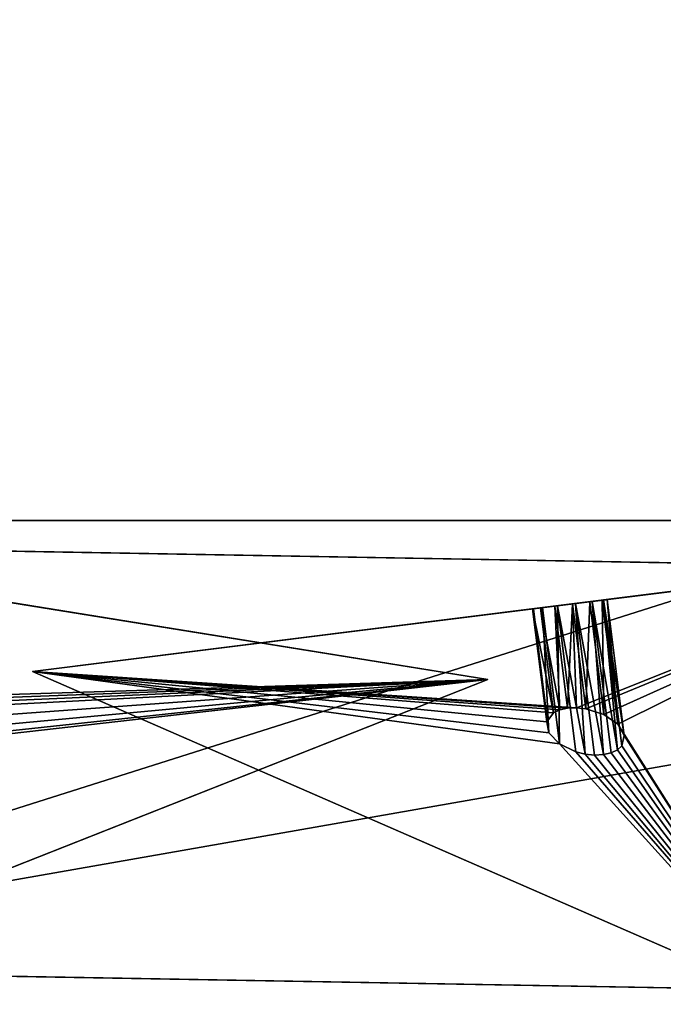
# Model space of a CAD drawing. Extents: x 5.2 to 19.2, y -23 to 23.
# Tile 330 of 656: x 11.924 to 12.424, y -23.045 to -22.279. Entities that reach past the tile are written whole.
import ezdxf

# ---------------------------------------------------------------- set-up
doc = ezdxf.new("R2010")
doc.units = 0
doc.header["$MEASUREMENT"] = 0
doc.layers.get('0').update_dxf_attribs({"linetype": 'CONTINUOUS'})

# ---------------------------------------------------------------- blocks, each defined once
blk = doc.blocks.new('LUXORA_OVAL_LED_37W_STL')
at = {"color": 0}
for p, q in [((10.7693, -22.54726, 0.51943), (12.288, -22.79214, 4.14347)), ((10.7693, -22.54726, 0.51943), (12.288, -22.79214, 4.14347)), ((13.46028, -22.59476, 4.45113), (11.93388, -22.78589, 0.82709)), ((13.46028, -22.59476, 4.45113), (11.93388, -22.78589, 0.82709)), ((11.6161, -22.66847, 4.18098), (12.84392, -22.66847, 4.18098)), ((12.84392, -22.66847, 4.14161), (11.6161, -22.66847, 4.14161)), ((12.84392, -22.66847, 4.14161), (11.6161, -22.66847, 4.14161)), ((11.6161, -22.66847, 4.18098), (12.84392, -22.66847, 4.18098)), ((11.6161, -22.66847, 0.83452), (12.84392, -22.66847, 0.83452)), ((12.84392, -22.66847, 0.79515), (11.6161, -22.66847, 0.79515)), ((12.84392, -22.66847, 0.79515), (11.6161, -22.66847, 0.79515)), ((11.6161, -22.66847, 0.83452), (12.84392, -22.66847, 0.83452)), ((12.51927, -22.70299, 4.45113), (10.9812, -22.67584, 0.82709)), ((12.51927, -22.70299, 4.45113), (10.9812, -22.67584, 0.82709)), ((11.57243, -22.67676, 4.45113), (12.288, -22.79214, 4.14347)), ((11.57243, -22.67676, 4.45113), (12.288, -22.79214, 4.14347)), ((11.7059, -22.68863, 0.51943), (13.24397, -22.71578, 4.14347)), ((11.7059, -22.68863, 0.51943), (13.24397, -22.71578, 4.14347)), ((12.65307, -22.69583, 0.51943), (11.93388, -22.78589, 0.82709)), ((12.65307, -22.69583, 0.51943), (11.93388, -22.78589, 0.82709)), ((12.32278, -22.73719, 0.80503), (12.32881, -22.73643, 0.79227)), ((12.32278, -22.73719, 0.80503), (12.32881, -22.73643, 0.79227)), ((12.33032, -22.73625, 0.8314), (12.32333, -22.73712, 0.81915)), ((12.33032, -22.73625, 0.8314), (12.32333, -22.73712, 0.81915)), ((12.32881, -22.73643, 0.79227), (12.34003, -22.73503, 0.78379)), ((12.32881, -22.73643, 0.79227), (12.34003, -22.73503, 0.78379)), ((12.33903, -22.81802, 0.79227), (12.32881, -22.73643, 0.79227)), ((12.33903, -22.81802, 0.79227), (12.32881, -22.73643, 0.79227)), ((12.34392, -22.81571, 0.78735), (12.32881, -22.73643, 0.79227)), ((12.34392, -22.81571, 0.78735), (12.32881, -22.73643, 0.79227)), ((12.34217, -22.73476, 0.83897), (12.33032, -22.73625, 0.8314)), ((12.34217, -22.73476, 0.83897), (12.33032, -22.73625, 0.8314)), ((12.34357, -22.84202, 0.8314), (12.33032, -22.73625, 0.8314)), ((12.34357, -22.84202, 0.8314), (12.33032, -22.73625, 0.8314)), ((12.34003, -22.73503, 0.78379), (12.35388, -22.7333, 0.78155)), ((12.34003, -22.73503, 0.78379), (12.35388, -22.7333, 0.78155)), ((12.34392, -22.81571, 0.78735), (12.34003, -22.73503, 0.78379)), ((12.34392, -22.81571, 0.78735), (12.34003, -22.73503, 0.78379)), ((12.34997, -22.81438, 0.78379), (12.34003, -22.73503, 0.78379)), ((12.34997, -22.81438, 0.78379), (12.34003, -22.73503, 0.78379)), ((12.35614, -22.73301, 0.84013), (12.34217, -22.73476, 0.83897)), ((12.35614, -22.73301, 0.84013), (12.34217, -22.73476, 0.83897)), ((12.35637, -22.84823, 0.83897), (12.34217, -22.73476, 0.83897)), ((12.36363, -22.85003, 0.8404), (12.34217, -22.73476, 0.83897)), ((12.36363, -22.85003, 0.8404), (12.34217, -22.73476, 0.83897)), ((12.35637, -22.84823, 0.83897), (12.34217, -22.73476, 0.83897)), ((12.34997, -22.81438, 0.78379), (12.35388, -22.7333, 0.78155)), ((12.34997, -22.81438, 0.78379), (12.35388, -22.7333, 0.78155)), ((12.35388, -22.7333, 0.78155), (12.36717, -22.73163, 0.78604)), ((12.35388, -22.7333, 0.78155), (12.36717, -22.73163, 0.78604)), ((12.35388, -22.7333, 0.78155), (12.36409, -22.81488, 0.78155)), ((12.35683, -22.8141, 0.78182), (12.35388, -22.7333, 0.78155)), ((12.35683, -22.8141, 0.78182), (12.35388, -22.7333, 0.78155)), ((12.35388, -22.7333, 0.78155), (12.36409, -22.81488, 0.78155)), ((12.36905, -22.7314, 0.8346), (12.35614, -22.73301, 0.84013)), ((12.36905, -22.7314, 0.8346), (12.35614, -22.73301, 0.84013)), ((12.37775, -22.85053, 0.83816), (12.35614, -22.73301, 0.84013)), ((12.37089, -22.85082, 0.84013), (12.35614, -22.73301, 0.84013)), ((12.37775, -22.85053, 0.83816), (12.35614, -22.73301, 0.84013)), ((12.37089, -22.85082, 0.84013), (12.35614, -22.73301, 0.84013)), ((12.36363, -22.85003, 0.8404), (12.35614, -22.73301, 0.84013)), ((12.36363, -22.85003, 0.8404), (12.35614, -22.73301, 0.84013)), ((12.36717, -22.73163, 0.78604), (12.37687, -22.73042, 0.79625)), ((12.36717, -22.73163, 0.78604), (12.37687, -22.73042, 0.79625)), ((12.36717, -22.73163, 0.78604), (12.37816, -22.81941, 0.78604)), ((12.36717, -22.73163, 0.78604), (12.37816, -22.81941, 0.78604)), ((12.37793, -22.73029, 0.82367), (12.36905, -22.7314, 0.8346)), ((12.37793, -22.73029, 0.82367), (12.36905, -22.7314, 0.8346)), ((12.37775, -22.85053, 0.83816), (12.36905, -22.7314, 0.8346)), ((12.36905, -22.7314, 0.8346), (12.3838, -22.8492, 0.8346)), ((12.37775, -22.85053, 0.83816), (12.36905, -22.7314, 0.8346)), ((12.36905, -22.7314, 0.8346), (12.3838, -22.8492, 0.8346)), ((12.36905, -22.7314, 0.8346), (12.38869, -22.84689, 0.82968)), ((12.36905, -22.7314, 0.8346), (12.38869, -22.84689, 0.82968)), ((12.37687, -22.73042, 0.79625), (12.38076, -22.72993, 0.80983)), ((12.37687, -22.73042, 0.79625), (12.38076, -22.72993, 0.80983)), ((12.37687, -22.73042, 0.79625), (12.38896, -22.82692, 0.79625)), ((12.37687, -22.73042, 0.79625), (12.38896, -22.82692, 0.79625)), ((12.38076, -22.72993, 0.80983), (12.37793, -22.73029, 0.82367)), ((12.38076, -22.72993, 0.80983), (12.37793, -22.73029, 0.82367)), ((12.37793, -22.73029, 0.82367), (12.38869, -22.84689, 0.82968)), ((12.37793, -22.73029, 0.82367), (12.38869, -22.84689, 0.82968)), ((12.37793, -22.73029, 0.82367), (12.39214, -22.84375, 0.82367)), ((12.37793, -22.73029, 0.82367), (12.39214, -22.84375, 0.82367)), ((12.38076, -22.72993, 0.80983), (12.394, -22.83571, 0.80983)), ((12.38076, -22.72993, 0.80983), (12.394, -22.83571, 0.80983)), ((12.32333, -22.73712, 0.81915), (12.32278, -22.73719, 0.80503)), ((12.32333, -22.73712, 0.81915), (12.32278, -22.73719, 0.80503)), ((12.33377, -22.82496, 0.80503), (12.32278, -22.73719, 0.80503)), ((12.33377, -22.82496, 0.80503), (12.32278, -22.73719, 0.80503)), ((12.33541, -22.83363, 0.81915), (12.32333, -22.73712, 0.81915)), ((12.33541, -22.83363, 0.81915), (12.32333, -22.73712, 0.81915)), ((11.93388, -22.78589, 0.82709), (12.52685, -23.04457, 1.12989)), ((11.93388, -22.78589, 0.82709), (12.52685, -23.04457, 1.12989)), ((12.288, -22.79214, 4.14347), (11.68627, -23.02973, 3.84067)), ((12.288, -22.79214, 4.14347), (11.68627, -23.02973, 3.84067)), ((12.33903, -22.81802, 0.79227), (12.33377, -22.82496, 0.80503)), ((12.33903, -22.81802, 0.79227), (12.33377, -22.82496, 0.80503)), ((12.34392, -22.81571, 0.78735), (12.33903, -22.81802, 0.79227)), ((12.34392, -22.81571, 0.78735), (12.33903, -22.81802, 0.79227)), ((12.34997, -22.81438, 0.78379), (12.34392, -22.81571, 0.78735)), ((12.34997, -22.81438, 0.78379), (12.34392, -22.81571, 0.78735)), ((12.35683, -22.8141, 0.78182), (12.34997, -22.81438, 0.78379)), ((12.35683, -22.8141, 0.78182), (12.34997, -22.81438, 0.78379)), ((12.36409, -22.81488, 0.78155), (12.35683, -22.8141, 0.78182)), ((12.36409, -22.81488, 0.78155), (12.35683, -22.8141, 0.78182)), ((12.37816, -22.81941, 0.78604), (12.36409, -22.81488, 0.78155)), ((12.37816, -22.81941, 0.78604), (12.36409, -22.81488, 0.78155)), ((12.38896, -22.82692, 0.79625), (12.37816, -22.81941, 0.78604)), ((12.38896, -22.82692, 0.79625), (12.37816, -22.81941, 0.78604)), ((12.33377, -22.82496, 0.80503), (12.33541, -22.83363, 0.81915)), ((12.33377, -22.82496, 0.80503), (12.33541, -22.83363, 0.81915)), ((12.394, -22.83571, 0.80983), (12.38896, -22.82692, 0.79625)), ((12.394, -22.83571, 0.80983), (12.38896, -22.82692, 0.79625)), ((12.33541, -22.83363, 0.81915), (12.34357, -22.84202, 0.8314)), ((12.33541, -22.83363, 0.81915), (12.34357, -22.84202, 0.8314)), ((12.39214, -22.84375, 0.82367), (12.394, -22.83571, 0.80983)), ((12.39214, -22.84375, 0.82367), (12.394, -22.83571, 0.80983)), ((12.34357, -22.84202, 0.8314), (12.35637, -22.84823, 0.83897)), ((12.34357, -22.84202, 0.8314), (12.35637, -22.84823, 0.83897)), ((12.38869, -22.84689, 0.82968), (12.39214, -22.84375, 0.82367)), ((12.38869, -22.84689, 0.82968), (12.39214, -22.84375, 0.82367)), ((12.35637, -22.84823, 0.83897), (12.36363, -22.85003, 0.8404)), ((12.35637, -22.84823, 0.83897), (12.36363, -22.85003, 0.8404)), ((12.36363, -22.85003, 0.8404), (12.37089, -22.85082, 0.84013)), ((12.36363, -22.85003, 0.8404), (12.37089, -22.85082, 0.84013)), ((12.37089, -22.85082, 0.84013), (12.37775, -22.85053, 0.83816)), ((12.37089, -22.85082, 0.84013), (12.37775, -22.85053, 0.83816)), ((12.37775, -22.85053, 0.83816), (12.3838, -22.8492, 0.8346)), ((12.37775, -22.85053, 0.83816), (12.3838, -22.8492, 0.8346)), ((12.3838, -22.8492, 0.8346), (12.38869, -22.84689, 0.82968)), ((12.3838, -22.8492, 0.8346), (12.38869, -22.84689, 0.82968)), ((11.53152, -23.01596, 1.12989), (12.68199, -23.03627, 3.84067)), ((11.53152, -23.01596, 1.12989), (12.68199, -23.03627, 3.84067))]:
    blk.add_line(p, q, dxfattribs=at)
mesh = blk.add_polyface(dxfattribs=at)
corners = [(5.68976, -17.26589, 4.18098), (5.57647, 16.04331, 4.18098), (5.57647, -16.04331, 4.18098), (5.68976, 17.26589, 4.18098), (6.02576, -18.44684, 4.18098), (6.02576, 18.44684, 4.18098), (6.57305, -19.54595, 4.18098), (6.57305, 19.54595, 4.18098), (7.15127, -16.04331, 4.18098), (7.31298, -20.52577, 4.18098), (7.26225, -17.09924, 4.18098), (7.59035, -18.10902, 4.18098), (8.22035, -21.35295, 4.18098), (8.12122, -19.02851, 4.18098), (8.83167, -19.81755, 4.18098), (9.26427, -21.99931, 4.18098), (9.69064, -20.44162, 4.18098), (10.40918, -22.44286, 4.18098), (10.66059, -20.87348, 4.18098), (11.6161, -22.66847, 4.18098), (11.69914, -21.09423, 4.18098), (12.84392, -22.66847, 4.18098), (12.76088, -21.09423, 4.18098), (13.79943, -20.87348, 4.18098), (14.05084, -22.44286, 4.18098), (14.76938, -20.44162, 4.18098), (15.19575, -21.99931, 4.18098), (15.62835, -19.81755, 4.18098), (16.23966, -21.35295, 4.18098), (16.3388, -19.02851, 4.18098), (17.14704, -20.52577, 4.18098), (16.86967, -18.10902, 4.18098), (17.19777, -17.09924, 4.18098), (17.88697, -19.54595, 4.18098), (17.30875, -16.04331, 4.18098), (17.30875, 16.04331, 4.18098), (7.15127, 16.04331, 4.18098), (7.31298, 20.52577, 4.18098), (7.26225, 17.09924, 4.18098), (7.59035, 18.10902, 4.18098), (8.22035, 21.35295, 4.18098), (8.12122, 19.02851, 4.18098), (8.83167, 19.81755, 4.18098), (9.26427, 21.99931, 4.18098), (9.69064, 20.44162, 4.18098), (10.40918, 22.44286, 4.18098), (10.66059, 20.87348, 4.18098), (11.6161, 22.66847, 4.18098), (11.69914, 21.09423, 4.18098), (12.84392, 22.66847, 4.18098), (12.76088, 21.09423, 4.18098), (13.79943, 20.87348, 4.18098), (14.05084, 22.44286, 4.18098), (14.76938, 20.44162, 4.18098), (15.19575, 21.99931, 4.18098), (15.62835, 19.81755, 4.18098), (16.23966, 21.35295, 4.18098), (16.3388, 19.02851, 4.18098), (17.14704, 20.52577, 4.18098), (16.86967, 18.10902, 4.18098), (17.19777, 17.09924, 4.18098), (17.88697, 19.54595, 4.18098), (18.43425, -18.44684, 4.18098), (18.43425, 18.44684, 4.18098), (18.77026, -17.26589, 4.18098), (18.77026, 17.26589, 4.18098), (18.88355, -16.04331, 4.18098), (18.88355, 16.04331, 4.18098)]
mesh.append_faces([[corners[k] for k in face] for face in [(0, 1, 2), (65, 66, 67)]], dxfattribs={"vtx0": -1, "color": 0})
mesh.append_faces([[corners[k] for k in face] for face in [(1, 0, 3), (3, 4, 5), (5, 6, 7), (8, 9, 10), (10, 9, 11), (11, 12, 13), (13, 12, 14), (14, 15, 16), (16, 17, 18), (18, 19, 20), (20, 21, 22), (22, 21, 23), (23, 24, 25), (25, 26, 27), (27, 28, 29), (29, 30, 31), (31, 30, 32), (32, 33, 34), (34, 33, 35), (7, 36, 37), (36, 7, 8), (37, 39, 40), (40, 42, 43), (43, 44, 45), (45, 46, 47), (47, 48, 49), (49, 51, 52), (52, 53, 54), (54, 55, 56), (56, 57, 58), (58, 60, 61), (61, 62, 63), (63, 64, 65)]], dxfattribs={"vtx0": -1, "vtx1": -1, "color": 0})
mesh.append_faces([[corners[k] for k in face] for face in [(7, 6, 8), (61, 35, 33)]], dxfattribs={"vtx0": -1, "vtx1": -1, "vtx2": -1, "color": 0})
mesh.append_faces([[corners[k] for k in face] for face in [(3, 0, 4), (5, 4, 6), (8, 6, 9), (11, 9, 12), (14, 12, 15), (16, 15, 17), (18, 17, 19), (20, 19, 21), (23, 21, 24), (25, 24, 26), (27, 26, 28), (29, 28, 30), (32, 30, 33), (37, 36, 38), (37, 38, 39), (40, 39, 41), (40, 41, 42), (43, 42, 44), (45, 44, 46), (47, 46, 48), (49, 48, 50), (49, 50, 51), (52, 51, 53), (54, 53, 55), (56, 55, 57), (58, 57, 59), (58, 59, 60), (61, 60, 35), (61, 33, 62), (63, 62, 64), (65, 64, 66)]], dxfattribs={"vtx0": -1, "vtx2": -1, "color": 0})
mesh = blk.add_polyface(dxfattribs=at)
corners = [(5.68976, 17.26589, 4.14161), (5.57647, -16.04331, 4.14161), (5.57647, 16.04331, 4.14161), (5.68976, -17.26589, 4.14161), (6.02576, 18.44684, 4.14161), (6.02576, -18.44684, 4.14161), (6.57305, 19.54595, 4.14161), (6.57305, -19.54595, 4.14161), (7.15127, 16.04331, 4.14161), (7.31298, 20.52577, 4.14161), (7.26225, 17.09924, 4.14161), (7.59035, 18.10902, 4.14161), (8.22035, 21.35295, 4.14161), (8.12122, 19.02851, 4.14161), (8.83167, 19.81755, 4.14161), (9.26427, 21.99931, 4.14161), (9.69064, 20.44162, 4.14161), (10.40918, 22.44286, 4.14161), (10.66059, 20.87348, 4.14161), (11.6161, 22.66847, 4.14161), (11.69914, 21.09423, 4.14161), (12.84392, 22.66847, 4.14161), (12.76088, 21.09423, 4.14161), (13.79943, 20.87348, 4.14161), (14.05084, 22.44286, 4.14161), (14.76938, 20.44162, 4.14161), (15.19575, 21.99931, 4.14161), (15.62835, 19.81755, 4.14161), (16.23966, 21.35295, 4.14161), (16.3388, 19.02851, 4.14161), (17.14704, 20.52577, 4.14161), (16.86967, 18.10902, 4.14161), (17.19777, 17.09924, 4.14161), (17.88697, 19.54595, 4.14161), (17.30875, 16.04331, 4.14161), (17.30875, -16.04331, 4.14161), (7.15127, -16.04331, 4.14161), (7.31298, -20.52577, 4.14161), (7.26225, -17.09924, 4.14161), (7.59035, -18.10902, 4.14161), (8.22035, -21.35295, 4.14161), (8.12122, -19.02851, 4.14161), (8.83167, -19.81755, 4.14161), (9.26427, -21.99931, 4.14161), (9.69064, -20.44162, 4.14161), (10.40918, -22.44286, 4.14161), (10.66059, -20.87348, 4.14161), (11.6161, -22.66847, 4.14161), (11.69914, -21.09423, 4.14161), (12.84392, -22.66847, 4.14161), (12.76088, -21.09423, 4.14161), (13.79943, -20.87348, 4.14161), (14.05084, -22.44286, 4.14161), (14.76938, -20.44162, 4.14161), (15.19575, -21.99931, 4.14161), (15.62835, -19.81755, 4.14161), (16.23966, -21.35295, 4.14161), (16.3388, -19.02851, 4.14161), (17.14704, -20.52577, 4.14161), (16.86967, -18.10902, 4.14161), (17.19777, -17.09924, 4.14161), (17.88697, -19.54595, 4.14161), (18.43425, 18.44684, 4.14161), (18.43425, -18.44684, 4.14161), (18.77026, 17.26589, 4.14161), (18.77026, -17.26589, 4.14161), (18.88355, 16.04331, 4.14161), (18.88355, -16.04331, 4.14161)]
mesh.append_faces([[corners[k] for k in face] for face in [(0, 1, 2), (65, 66, 67)]], dxfattribs={"vtx0": -1, "color": 0})
mesh.append_faces([[corners[k] for k in face] for face in [(1, 0, 3), (3, 4, 5), (5, 6, 7), (8, 9, 10), (10, 9, 11), (11, 12, 13), (13, 12, 14), (14, 15, 16), (16, 17, 18), (18, 19, 20), (20, 21, 22), (22, 21, 23), (23, 24, 25), (25, 26, 27), (27, 28, 29), (29, 30, 31), (31, 30, 32), (32, 33, 34), (34, 33, 35), (7, 36, 37), (36, 7, 8), (37, 39, 40), (40, 42, 43), (43, 44, 45), (45, 46, 47), (47, 48, 49), (49, 51, 52), (52, 53, 54), (54, 55, 56), (56, 57, 58), (58, 60, 61), (61, 62, 63), (63, 64, 65)]], dxfattribs={"vtx0": -1, "vtx1": -1, "color": 0})
mesh.append_faces([[corners[k] for k in face] for face in [(7, 6, 8), (61, 35, 33)]], dxfattribs={"vtx0": -1, "vtx1": -1, "vtx2": -1, "color": 0})
mesh.append_faces([[corners[k] for k in face] for face in [(3, 0, 4), (5, 4, 6), (8, 6, 9), (11, 9, 12), (14, 12, 15), (16, 15, 17), (18, 17, 19), (20, 19, 21), (23, 21, 24), (25, 24, 26), (27, 26, 28), (29, 28, 30), (32, 30, 33), (37, 36, 38), (37, 38, 39), (40, 39, 41), (40, 41, 42), (43, 42, 44), (45, 44, 46), (47, 46, 48), (49, 48, 50), (49, 50, 51), (52, 51, 53), (54, 53, 55), (56, 55, 57), (58, 57, 59), (58, 59, 60), (61, 60, 35), (61, 33, 62), (63, 62, 64), (65, 64, 66)]], dxfattribs={"vtx0": -1, "vtx2": -1, "color": 0})
mesh = blk.add_polyface(dxfattribs=at)
corners = [(5.68976, -17.26589, 0.83452), (5.57647, 16.04331, 0.83452), (5.57647, -16.04331, 0.83452), (5.68976, 17.26589, 0.83452), (6.02576, -18.44684, 0.83452), (6.02576, 18.44684, 0.83452), (6.57305, -19.54595, 0.83452), (6.57305, 19.54595, 0.83452), (7.15127, -16.04331, 0.83452), (7.31298, -20.52577, 0.83452), (7.26225, -17.09924, 0.83452), (7.59035, -18.10902, 0.83452), (8.22035, -21.35295, 0.83452), (8.12122, -19.02851, 0.83452), (8.83167, -19.81755, 0.83452), (9.26427, -21.99931, 0.83452), (9.69064, -20.44162, 0.83452), (10.40918, -22.44286, 0.83452), (10.66059, -20.87348, 0.83452), (11.6161, -22.66847, 0.83452), (11.69914, -21.09423, 0.83452), (12.84392, -22.66847, 0.83452), (12.76088, -21.09423, 0.83452), (13.79943, -20.87348, 0.83452), (14.05084, -22.44286, 0.83452), (14.76938, -20.44162, 0.83452), (15.19575, -21.99931, 0.83452), (15.62835, -19.81755, 0.83452), (16.23966, -21.35295, 0.83452), (16.3388, -19.02851, 0.83452), (17.14704, -20.52577, 0.83452), (16.86967, -18.10902, 0.83452), (17.19777, -17.09924, 0.83452), (17.88697, -19.54595, 0.83452), (17.30875, -16.04331, 0.83452), (17.30875, 16.04331, 0.83452), (7.15127, 16.04331, 0.83452), (7.31298, 20.52577, 0.83452), (7.26225, 17.09924, 0.83452), (7.59035, 18.10902, 0.83452), (8.22035, 21.35295, 0.83452), (8.12122, 19.02851, 0.83452), (8.83167, 19.81755, 0.83452), (9.26427, 21.99931, 0.83452), (9.69064, 20.44162, 0.83452), (10.40918, 22.44286, 0.83452), (10.66059, 20.87348, 0.83452), (11.6161, 22.66847, 0.83452), (11.69914, 21.09423, 0.83452), (12.84392, 22.66847, 0.83452), (12.76088, 21.09423, 0.83452), (13.79943, 20.87348, 0.83452), (14.05084, 22.44286, 0.83452), (14.76938, 20.44162, 0.83452), (15.19575, 21.99931, 0.83452), (15.62835, 19.81755, 0.83452), (16.23966, 21.35295, 0.83452), (16.3388, 19.02851, 0.83452), (17.14704, 20.52577, 0.83452), (16.86967, 18.10902, 0.83452), (17.19777, 17.09924, 0.83452), (17.88697, 19.54595, 0.83452), (18.43425, -18.44684, 0.83452), (18.43425, 18.44684, 0.83452), (18.77026, -17.26589, 0.83452), (18.77026, 17.26589, 0.83452), (18.88355, -16.04331, 0.83452), (18.88355, 16.04331, 0.83452)]
mesh.append_faces([[corners[k] for k in face] for face in [(0, 1, 2), (65, 66, 67)]], dxfattribs={"vtx0": -1, "color": 0})
mesh.append_faces([[corners[k] for k in face] for face in [(1, 0, 3), (3, 4, 5), (5, 6, 7), (8, 9, 10), (10, 9, 11), (11, 12, 13), (13, 12, 14), (14, 15, 16), (16, 17, 18), (18, 19, 20), (20, 21, 22), (22, 21, 23), (23, 24, 25), (25, 26, 27), (27, 28, 29), (29, 30, 31), (31, 30, 32), (32, 33, 34), (34, 33, 35), (7, 36, 37), (36, 7, 8), (37, 39, 40), (40, 42, 43), (43, 44, 45), (45, 46, 47), (47, 48, 49), (49, 51, 52), (52, 53, 54), (54, 55, 56), (56, 57, 58), (58, 60, 61), (61, 62, 63), (63, 64, 65)]], dxfattribs={"vtx0": -1, "vtx1": -1, "color": 0})
mesh.append_faces([[corners[k] for k in face] for face in [(7, 6, 8), (61, 35, 33)]], dxfattribs={"vtx0": -1, "vtx1": -1, "vtx2": -1, "color": 0})
mesh.append_faces([[corners[k] for k in face] for face in [(3, 0, 4), (5, 4, 6), (8, 6, 9), (11, 9, 12), (14, 12, 15), (16, 15, 17), (18, 17, 19), (20, 19, 21), (23, 21, 24), (25, 24, 26), (27, 26, 28), (29, 28, 30), (32, 30, 33), (37, 36, 38), (37, 38, 39), (40, 39, 41), (40, 41, 42), (43, 42, 44), (45, 44, 46), (47, 46, 48), (49, 48, 50), (49, 50, 51), (52, 51, 53), (54, 53, 55), (56, 55, 57), (58, 57, 59), (58, 59, 60), (61, 60, 35), (61, 33, 62), (63, 62, 64), (65, 64, 66)]], dxfattribs={"vtx0": -1, "vtx2": -1, "color": 0})
mesh = blk.add_polyface(dxfattribs=at)
corners = [(5.68976, 17.26589, 0.79515), (5.57647, -16.04331, 0.79515), (5.57647, 16.04331, 0.79515), (5.68976, -17.26589, 0.79515), (6.02576, 18.44684, 0.79515), (6.02576, -18.44684, 0.79515), (6.57305, 19.54595, 0.79515), (6.57305, -19.54595, 0.79515), (7.15127, 16.04331, 0.79515), (7.31298, 20.52577, 0.79515), (7.26225, 17.09924, 0.79515), (7.59035, 18.10902, 0.79515), (8.22035, 21.35295, 0.79515), (8.12122, 19.02851, 0.79515), (8.83167, 19.81755, 0.79515), (9.26427, 21.99931, 0.79515), (9.69064, 20.44162, 0.79515), (10.40918, 22.44286, 0.79515), (10.66059, 20.87348, 0.79515), (11.6161, 22.66847, 0.79515), (11.69914, 21.09423, 0.79515), (12.84392, 22.66847, 0.79515), (12.76088, 21.09423, 0.79515), (13.79943, 20.87348, 0.79515), (14.05084, 22.44286, 0.79515), (14.76938, 20.44162, 0.79515), (15.19575, 21.99931, 0.79515), (15.62835, 19.81755, 0.79515), (16.23966, 21.35295, 0.79515), (16.3388, 19.02851, 0.79515), (17.14704, 20.52577, 0.79515), (16.86967, 18.10902, 0.79515), (17.19777, 17.09924, 0.79515), (17.88697, 19.54595, 0.79515), (17.30875, 16.04331, 0.79515), (17.30875, -16.04331, 0.79515), (7.15127, -16.04331, 0.79515), (7.31298, -20.52577, 0.79515), (7.26225, -17.09924, 0.79515), (7.59035, -18.10902, 0.79515), (8.22035, -21.35295, 0.79515), (8.12122, -19.02851, 0.79515), (8.83167, -19.81755, 0.79515), (9.26427, -21.99931, 0.79515), (9.69064, -20.44162, 0.79515), (10.40918, -22.44286, 0.79515), (10.66059, -20.87348, 0.79515), (11.6161, -22.66847, 0.79515), (11.69914, -21.09423, 0.79515), (12.84392, -22.66847, 0.79515), (12.76088, -21.09423, 0.79515), (13.79943, -20.87348, 0.79515), (14.05084, -22.44286, 0.79515), (14.76938, -20.44162, 0.79515), (15.19575, -21.99931, 0.79515), (15.62835, -19.81755, 0.79515), (16.23966, -21.35295, 0.79515), (16.3388, -19.02851, 0.79515), (17.14704, -20.52577, 0.79515), (16.86967, -18.10902, 0.79515), (17.19777, -17.09924, 0.79515), (17.88697, -19.54595, 0.79515), (18.43425, 18.44684, 0.79515), (18.43425, -18.44684, 0.79515), (18.77026, 17.26589, 0.79515), (18.77026, -17.26589, 0.79515), (18.88355, 16.04331, 0.79515), (18.88355, -16.04331, 0.79515)]
mesh.append_faces([[corners[k] for k in face] for face in [(0, 1, 2), (65, 66, 67)]], dxfattribs={"vtx0": -1, "color": 0})
mesh.append_faces([[corners[k] for k in face] for face in [(1, 0, 3), (3, 4, 5), (5, 6, 7), (8, 9, 10), (10, 9, 11), (11, 12, 13), (13, 12, 14), (14, 15, 16), (16, 17, 18), (18, 19, 20), (20, 21, 22), (22, 21, 23), (23, 24, 25), (25, 26, 27), (27, 28, 29), (29, 30, 31), (31, 30, 32), (32, 33, 34), (34, 33, 35), (7, 36, 37), (36, 7, 8), (37, 39, 40), (40, 42, 43), (43, 44, 45), (45, 46, 47), (47, 48, 49), (49, 51, 52), (52, 53, 54), (54, 55, 56), (56, 57, 58), (58, 60, 61), (61, 62, 63), (63, 64, 65)]], dxfattribs={"vtx0": -1, "vtx1": -1, "color": 0})
mesh.append_faces([[corners[k] for k in face] for face in [(7, 6, 8), (61, 35, 33)]], dxfattribs={"vtx0": -1, "vtx1": -1, "vtx2": -1, "color": 0})
mesh.append_faces([[corners[k] for k in face] for face in [(3, 0, 4), (5, 4, 6), (8, 6, 9), (11, 9, 12), (14, 12, 15), (16, 15, 17), (18, 17, 19), (20, 19, 21), (23, 21, 24), (25, 24, 26), (27, 26, 28), (29, 28, 30), (32, 30, 33), (37, 36, 38), (37, 38, 39), (40, 39, 41), (40, 41, 42), (43, 42, 44), (45, 44, 46), (47, 46, 48), (49, 48, 50), (49, 50, 51), (52, 51, 53), (54, 53, 55), (56, 55, 57), (58, 57, 59), (58, 59, 60), (61, 60, 35), (61, 33, 62), (63, 62, 64), (65, 64, 66)]], dxfattribs={"vtx0": -1, "vtx2": -1, "color": 0})
mesh = blk.add_polyface(dxfattribs=at)
corners = [(10.05373, -22.43188, 0.82709), (10.47161, -22.49926, 0.78155), (10.7693, -22.54726, 0.51943), (10.45784, -22.49704, 0.78379), (10.44667, -22.49524, 0.79227), (10.44067, -22.49427, 0.80503), (10.44122, -22.49436, 0.81915), (10.44818, -22.49548, 0.8314), (11.57243, -22.67676, 4.45113), (10.45996, -22.49738, 0.83897), (10.47386, -22.49963, 0.84013), (11.84995, -22.7215, 4.14088), (11.86111, -22.7233, 4.1324), (11.87489, -22.72553, 4.13015), (11.84395, -22.72054, 4.15364), (11.84449, -22.72063, 4.16776), (11.85145, -22.72175, 4.18001), (11.86323, -22.72365, 4.18758), (11.87714, -22.72589, 4.18873), (10.49449, -22.50295, 0.79625), (12.288, -22.79214, 4.14347), (10.48484, -22.50139, 0.78604), (10.49836, -22.50357, 0.80983), (10.49555, -22.50312, 0.82367), (10.48671, -22.50169, 0.8346), (11.88812, -22.72766, 4.13465), (11.89777, -22.72922, 4.14485), (11.90163, -22.72984, 4.15843), (11.89882, -22.72939, 4.17228), (11.88998, -22.72796, 4.18321)]
mesh.append_faces([[corners[k] for k in face] for face in [(0, 1, 2), (1, 0, 3), (3, 0, 4), (4, 0, 5), (5, 0, 6), (6, 0, 7), (7, 8, 9), (9, 8, 10), (11, 8, 14), (14, 8, 15), (15, 8, 16), (16, 8, 17), (17, 8, 18), (2, 19, 20), (19, 2, 21), (21, 2, 1), (20, 29, 8)]], dxfattribs={"vtx0": -1, "vtx1": -1, "color": 0})
mesh.append_faces([[corners[k] for k in face] for face in [(10, 8, 11), (20, 10, 13)]], dxfattribs={"vtx0": -1, "vtx1": -1, "vtx2": -1, "color": 0})
mesh.append_faces([[corners[k] for k in face] for face in [(7, 0, 8), (10, 11, 12), (10, 12, 13), (20, 19, 22), (20, 22, 23), (20, 23, 24), (20, 24, 10), (20, 13, 25), (20, 25, 26), (20, 26, 27), (20, 27, 28), (20, 28, 29), (8, 29, 18)]], dxfattribs={"vtx0": -1, "vtx2": -1, "color": 0})
mesh = blk.add_polyface(dxfattribs=at)
corners = [(11.93388, -22.78589, 0.82709), (12.35388, -22.7333, 0.78155), (12.65307, -22.69583, 0.51943), (12.34003, -22.73503, 0.78379), (12.32881, -22.73643, 0.79227), (12.32278, -22.73719, 0.80503), (12.32333, -22.73712, 0.81915), (12.33032, -22.73625, 0.8314), (13.46028, -22.59476, 4.45113), (12.34217, -22.73476, 0.83897), (12.35614, -22.73301, 0.84013), (13.7392, -22.55983, 4.14088), (13.75042, -22.55843, 4.1324), (13.76426, -22.5567, 4.13015), (13.73317, -22.56059, 4.15364), (13.73372, -22.56052, 4.16776), (13.74071, -22.55965, 4.18001), (13.75255, -22.55816, 4.18758), (13.76653, -22.55641, 4.18873), (12.37687, -22.73042, 0.79625), (14.17947, -22.50471, 4.14347), (12.36717, -22.73163, 0.78604), (12.38076, -22.72993, 0.80983), (12.37793, -22.73029, 0.82367), (12.36905, -22.7314, 0.8346), (13.77756, -22.55503, 4.13465), (13.78726, -22.55382, 4.14485), (13.79114, -22.55333, 4.15843), (13.78832, -22.55368, 4.17228), (13.77944, -22.5548, 4.18321)]
mesh.append_faces([[corners[k] for k in face] for face in [(0, 1, 2), (1, 0, 3), (3, 0, 4), (4, 0, 5), (5, 0, 6), (6, 0, 7), (7, 8, 9), (9, 8, 10), (11, 8, 14), (14, 8, 15), (15, 8, 16), (16, 8, 17), (17, 8, 18), (2, 19, 20), (19, 2, 21), (21, 2, 1), (20, 29, 8)]], dxfattribs={"vtx0": -1, "vtx1": -1, "color": 0})
mesh.append_faces([[corners[k] for k in face] for face in [(10, 8, 11), (20, 10, 13)]], dxfattribs={"vtx0": -1, "vtx1": -1, "vtx2": -1, "color": 0})
mesh.append_faces([[corners[k] for k in face] for face in [(7, 0, 8), (10, 11, 12), (10, 12, 13), (20, 19, 22), (20, 22, 23), (20, 23, 24), (20, 24, 10), (20, 13, 25), (20, 25, 26), (20, 26, 27), (20, 27, 28), (20, 28, 29), (8, 29, 18)]], dxfattribs={"vtx0": -1, "vtx2": -1, "color": 0})
mesh = blk.add_polyface(dxfattribs=at)
corners = [(12.288, -22.79214, 4.14347), (10.55028, -22.84657, 1.12989), (10.7693, -22.54726, 0.51943), (11.68627, -23.02973, 3.84067)]
mesh.append_faces([[corners[k] for k in face] for face in [(0, 1, 2), (1, 0, 3)]], dxfattribs={"vtx0": -1, "color": 0})
mesh = blk.add_polyface(dxfattribs=at)
corners = [(12.52685, -23.04457, 1.12989), (13.46028, -22.59476, 4.45113), (11.93388, -22.78589, 0.82709), (13.66859, -22.90161, 3.84067)]
mesh.append_faces([[corners[k] for k in face] for face in [(0, 1, 2), (1, 0, 3)]], dxfattribs={"vtx0": -1, "color": 0})
mesh = blk.add_polyface(dxfattribs=at)
corners = [(12.84392, -22.66847, 4.18098), (11.6161, -22.66847, 4.14161), (12.84392, -22.66847, 4.14161), (11.6161, -22.66847, 4.18098)]
mesh.append_faces([[corners[k] for k in face] for face in [(0, 1, 2), (1, 0, 3)]], dxfattribs={"vtx0": -1, "color": 0})
mesh = blk.add_polyface(dxfattribs=at)
corners = [(12.84392, -22.66847, 0.83452), (11.6161, -22.66847, 0.79515), (12.84392, -22.66847, 0.79515), (11.6161, -22.66847, 0.83452)]
mesh.append_faces([[corners[k] for k in face] for face in [(0, 1, 2), (1, 0, 3)]], dxfattribs={"vtx0": -1, "color": 0})
mesh = blk.add_polyface(dxfattribs=at)
corners = [(11.53152, -23.01596, 1.12989), (12.51927, -22.70299, 4.45113), (10.9812, -22.67584, 0.82709), (12.68199, -23.03627, 3.84067)]
mesh.append_faces([[corners[k] for k in face] for face in [(0, 1, 2), (1, 0, 3)]], dxfattribs={"vtx0": -1, "color": 0})
mesh = blk.add_polyface(dxfattribs=at)
corners = [(10.9812, -22.67584, 0.82709), (11.40441, -22.68331, 0.78155), (11.7059, -22.68863, 0.51943), (11.39046, -22.68307, 0.78379), (11.37915, -22.68287, 0.79227), (11.37308, -22.68276, 0.80503), (11.37363, -22.68277, 0.81915), (11.38068, -22.68289, 0.8314), (12.51927, -22.70299, 4.45113), (11.39261, -22.68311, 0.83897), (11.40669, -22.68336, 0.84013), (12.80033, -22.70795, 4.14088), (12.81164, -22.70815, 4.1324), (12.82559, -22.7084, 4.13015), (12.79426, -22.70785, 4.15364), (12.7948, -22.70786, 4.16776), (12.80185, -22.70798, 4.18001), (12.81379, -22.70819, 4.18758), (12.82787, -22.70844, 4.18873), (11.42758, -22.68372, 0.79625), (13.24397, -22.71578, 4.14347), (11.41781, -22.68355, 0.78604), (11.4315, -22.68379, 0.80983), (11.42865, -22.68374, 0.82367), (11.4197, -22.68358, 0.8346), (12.83899, -22.70864, 4.13465), (12.84876, -22.70881, 4.14485), (12.85267, -22.70888, 4.15843), (12.84983, -22.70883, 4.17228), (12.84088, -22.70867, 4.18321)]
mesh.append_faces([[corners[k] for k in face] for face in [(0, 1, 2), (1, 0, 3), (3, 0, 4), (4, 0, 5), (5, 0, 6), (6, 0, 7), (7, 8, 9), (9, 8, 10), (11, 8, 14), (14, 8, 15), (15, 8, 16), (16, 8, 17), (17, 8, 18), (2, 19, 20), (19, 2, 21), (21, 2, 1), (20, 29, 8)]], dxfattribs={"vtx0": -1, "vtx1": -1, "color": 0})
mesh.append_faces([[corners[k] for k in face] for face in [(10, 8, 11), (20, 10, 13)]], dxfattribs={"vtx0": -1, "vtx1": -1, "vtx2": -1, "color": 0})
mesh.append_faces([[corners[k] for k in face] for face in [(7, 0, 8), (10, 11, 12), (10, 12, 13), (20, 19, 22), (20, 22, 23), (20, 23, 24), (20, 24, 10), (20, 13, 25), (20, 25, 26), (20, 26, 27), (20, 27, 28), (20, 28, 29), (8, 29, 18)]], dxfattribs={"vtx0": -1, "vtx2": -1, "color": 0})
mesh = blk.add_polyface(dxfattribs=at)
corners = [(12.288, -22.79214, 4.14347), (11.85626, -22.84108, 4.13015), (11.68627, -23.02973, 3.84067), (11.87048, -22.83705, 4.13465), (11.88153, -22.82992, 4.14485), (11.88688, -22.82131, 4.15843), (11.88531, -22.81322, 4.17228), (11.88197, -22.80995, 4.17829), (11.87716, -22.80747, 4.18321), (11.57243, -22.67676, 4.45113), (11.87116, -22.80593, 4.18676), (11.86432, -22.8054, 4.18873), (11.85703, -22.80593, 4.18901), (11.83132, -22.83706, 4.14088), (11.83612, -22.83953, 4.13595), (11.84212, -22.84108, 4.1324), (11.84897, -22.8416, 4.13043), (11.82631, -22.82993, 4.15364), (11.82825, -22.82133, 4.16776), (11.8367, -22.81322, 4.18001), (11.84972, -22.80748, 4.18758)]
mesh.append_faces([[corners[k] for k in face] for face in [(0, 1, 2), (1, 0, 3), (3, 0, 4), (4, 0, 5), (5, 0, 6), (6, 0, 7), (7, 0, 8), (8, 9, 10), (10, 9, 11), (11, 9, 12), (2, 13, 9), (13, 2, 14), (14, 2, 15), (15, 2, 16), (16, 2, 1)]], dxfattribs={"vtx0": -1, "vtx1": -1, "color": 0})
mesh.append_faces([[corners[k] for k in face] for face in [(8, 0, 9), (9, 13, 17), (9, 17, 18), (9, 18, 19), (9, 19, 20), (9, 20, 12)]], dxfattribs={"vtx0": -1, "vtx2": -1, "color": 0})
mesh = blk.add_polyface(dxfattribs=at)
corners = [(13.24397, -22.71578, 4.14347), (11.53152, -23.01596, 1.12989), (11.7059, -22.68863, 0.51943), (12.68199, -23.03627, 3.84067)]
mesh.append_faces([[corners[k] for k in face] for face in [(0, 1, 2), (1, 0, 3)]], dxfattribs={"vtx0": -1, "color": 0})
mesh = blk.add_polyface(dxfattribs=at)
corners = [(12.65307, -22.69583, 0.51943), (12.37816, -22.81941, 0.78604), (12.36409, -22.81488, 0.78155), (12.38896, -22.82692, 0.79625), (12.52685, -23.04457, 1.12989), (12.394, -22.83571, 0.80983), (12.39214, -22.84375, 0.82367), (12.38869, -22.84689, 0.82968), (12.3838, -22.8492, 0.8346), (12.37775, -22.85053, 0.83816), (12.37089, -22.85082, 0.84013), (12.36363, -22.85003, 0.8404), (12.35683, -22.8141, 0.78182), (11.93388, -22.78589, 0.82709), (12.34997, -22.81438, 0.78379), (12.34392, -22.81571, 0.78735), (12.33903, -22.81802, 0.79227), (12.33377, -22.82496, 0.80503), (12.33541, -22.83363, 0.81915), (12.34357, -22.84202, 0.8314), (12.35637, -22.84823, 0.83897)]
mesh.append_faces([[corners[k] for k in face] for face in [(1, 0, 3), (3, 4, 5), (5, 4, 6), (6, 4, 7), (7, 4, 8), (8, 4, 9), (9, 4, 10), (10, 4, 11), (0, 12, 13), (12, 0, 2), (13, 19, 4)]], dxfattribs={"vtx0": -1, "vtx1": -1, "color": 0})
mesh.append_faces([[corners[k] for k in face] for face in [(0, 1, 2), (3, 0, 4), (13, 12, 14), (13, 14, 15), (13, 15, 16), (13, 16, 17), (13, 17, 18), (13, 18, 19), (4, 19, 20), (4, 20, 11)]], dxfattribs={"vtx0": -1, "vtx2": -1, "color": 0})
mesh = blk.add_polyface(dxfattribs=at)
corners = [(12.33903, -22.81802, 0.79227), (12.32278, -22.73719, 0.80503), (12.33377, -22.82496, 0.80503), (12.32881, -22.73643, 0.79227)]
mesh.append_faces([[corners[k] for k in face] for face in [(0, 1, 2), (1, 0, 3)]], dxfattribs={"vtx0": -1, "color": 0})
mesh = blk.add_polyface(dxfattribs=at)
corners = [(12.33541, -22.83363, 0.81915), (12.33032, -22.73625, 0.8314), (12.34357, -22.84202, 0.8314), (12.32333, -22.73712, 0.81915)]
mesh.append_faces([[corners[k] for k in face] for face in [(0, 1, 2), (1, 0, 3)]], dxfattribs={"vtx0": -1, "color": 0})
mesh = blk.add_polyface(dxfattribs=at)
corners = [(12.34392, -22.81571, 0.78735), (12.34003, -22.73503, 0.78379), (12.32881, -22.73643, 0.79227)]
mesh.append_faces([[corners[k] for k in face] for face in [(0, 1, 2)]], dxfattribs={"color": 0})
mesh = blk.add_polyface(dxfattribs=at)
corners = [(12.34392, -22.81571, 0.78735), (12.32881, -22.73643, 0.79227), (12.33903, -22.81802, 0.79227)]
mesh.append_faces([[corners[k] for k in face] for face in [(0, 1, 2)]], dxfattribs={"color": 0})
mesh = blk.add_polyface(dxfattribs=at)
corners = [(12.34217, -22.73476, 0.83897), (12.34357, -22.84202, 0.8314), (12.33032, -22.73625, 0.8314), (12.35637, -22.84823, 0.83897)]
mesh.append_faces([[corners[k] for k in face] for face in [(0, 1, 2), (1, 0, 3)]], dxfattribs={"vtx0": -1, "color": 0})
mesh = blk.add_polyface(dxfattribs=at)
corners = [(12.35388, -22.7333, 0.78155), (12.34003, -22.73503, 0.78379), (12.34997, -22.81438, 0.78379)]
mesh.append_faces([[corners[k] for k in face] for face in [(0, 1, 2)]], dxfattribs={"color": 0})
mesh = blk.add_polyface(dxfattribs=at)
corners = [(12.34997, -22.81438, 0.78379), (12.34003, -22.73503, 0.78379), (12.34392, -22.81571, 0.78735)]
mesh.append_faces([[corners[k] for k in face] for face in [(0, 1, 2)]], dxfattribs={"color": 0})
mesh = blk.add_polyface(dxfattribs=at)
corners = [(12.36363, -22.85003, 0.8404), (12.34217, -22.73476, 0.83897), (12.35614, -22.73301, 0.84013)]
mesh.append_faces([[corners[k] for k in face] for face in [(0, 1, 2)]], dxfattribs={"color": 0})
mesh = blk.add_polyface(dxfattribs=at)
corners = [(12.36363, -22.85003, 0.8404), (12.35637, -22.84823, 0.83897), (12.34217, -22.73476, 0.83897)]
mesh.append_faces([[corners[k] for k in face] for face in [(0, 1, 2)]], dxfattribs={"color": 0})
mesh = blk.add_polyface(dxfattribs=at)
corners = [(12.35683, -22.8141, 0.78182), (12.35388, -22.7333, 0.78155), (12.34997, -22.81438, 0.78379)]
mesh.append_faces([[corners[k] for k in face] for face in [(0, 1, 2)]], dxfattribs={"color": 0})
mesh = blk.add_polyface(dxfattribs=at)
corners = [(12.36409, -22.81488, 0.78155), (12.36717, -22.73163, 0.78604), (12.35388, -22.7333, 0.78155), (12.37816, -22.81941, 0.78604)]
mesh.append_faces([[corners[k] for k in face] for face in [(0, 1, 2), (1, 0, 3)]], dxfattribs={"vtx0": -1, "color": 0})
mesh = blk.add_polyface(dxfattribs=at)
corners = [(12.36409, -22.81488, 0.78155), (12.35388, -22.7333, 0.78155), (12.35683, -22.8141, 0.78182)]
mesh.append_faces([[corners[k] for k in face] for face in [(0, 1, 2)]], dxfattribs={"color": 0})
mesh = blk.add_polyface(dxfattribs=at)
corners = [(12.37775, -22.85053, 0.83816), (12.35614, -22.73301, 0.84013), (12.36905, -22.7314, 0.8346)]
mesh.append_faces([[corners[k] for k in face] for face in [(0, 1, 2)]], dxfattribs={"color": 0})
mesh = blk.add_polyface(dxfattribs=at)
corners = [(12.37775, -22.85053, 0.83816), (12.37089, -22.85082, 0.84013), (12.35614, -22.73301, 0.84013)]
mesh.append_faces([[corners[k] for k in face] for face in [(0, 1, 2)]], dxfattribs={"color": 0})
mesh = blk.add_polyface(dxfattribs=at)
corners = [(12.37089, -22.85082, 0.84013), (12.36363, -22.85003, 0.8404), (12.35614, -22.73301, 0.84013)]
mesh.append_faces([[corners[k] for k in face] for face in [(0, 1, 2)]], dxfattribs={"color": 0})
mesh = blk.add_polyface(dxfattribs=at)
corners = [(12.37687, -22.73042, 0.79625), (12.37816, -22.81941, 0.78604), (12.38896, -22.82692, 0.79625), (12.36717, -22.73163, 0.78604)]
mesh.append_faces([[corners[k] for k in face] for face in [(0, 1, 2), (1, 0, 3)]], dxfattribs={"vtx0": -1, "color": 0})
mesh = blk.add_polyface(dxfattribs=at)
corners = [(12.37793, -22.73029, 0.82367), (12.38869, -22.84689, 0.82968), (12.36905, -22.7314, 0.8346)]
mesh.append_faces([[corners[k] for k in face] for face in [(0, 1, 2)]], dxfattribs={"color": 0})
mesh = blk.add_polyface(dxfattribs=at)
corners = [(12.3838, -22.8492, 0.8346), (12.37775, -22.85053, 0.83816), (12.36905, -22.7314, 0.8346)]
mesh.append_faces([[corners[k] for k in face] for face in [(0, 1, 2)]], dxfattribs={"color": 0})
mesh = blk.add_polyface(dxfattribs=at)
corners = [(12.38869, -22.84689, 0.82968), (12.3838, -22.8492, 0.8346), (12.36905, -22.7314, 0.8346)]
mesh.append_faces([[corners[k] for k in face] for face in [(0, 1, 2)]], dxfattribs={"color": 0})
mesh = blk.add_polyface(dxfattribs=at)
corners = [(12.38076, -22.72993, 0.80983), (12.38896, -22.82692, 0.79625), (12.394, -22.83571, 0.80983), (12.37687, -22.73042, 0.79625)]
mesh.append_faces([[corners[k] for k in face] for face in [(0, 1, 2), (1, 0, 3)]], dxfattribs={"vtx0": -1, "color": 0})
mesh = blk.add_polyface(dxfattribs=at)
corners = [(12.37793, -22.73029, 0.82367), (12.394, -22.83571, 0.80983), (12.39214, -22.84375, 0.82367), (12.38076, -22.72993, 0.80983)]
mesh.append_faces([[corners[k] for k in face] for face in [(0, 1, 2), (1, 0, 3)]], dxfattribs={"vtx0": -1, "color": 0})
mesh = blk.add_polyface(dxfattribs=at)
corners = [(12.37793, -22.73029, 0.82367), (12.39214, -22.84375, 0.82367), (12.38869, -22.84689, 0.82968)]
mesh.append_faces([[corners[k] for k in face] for face in [(0, 1, 2)]], dxfattribs={"color": 0})
mesh = blk.add_polyface(dxfattribs=at)
corners = [(12.33377, -22.82496, 0.80503), (12.32333, -22.73712, 0.81915), (12.33541, -22.83363, 0.81915), (12.32278, -22.73719, 0.80503)]
mesh.append_faces([[corners[k] for k in face] for face in [(0, 1, 2), (1, 0, 3)]], dxfattribs={"vtx0": -1, "color": 0})

msp = doc.modelspace()

# ---------------------------------------------------------------- block references
at = {"color": 0}
msp.add_blockref('LUXORA_OVAL_LED_37W_STL', (0, 0), dxfattribs=at)

doc.saveas('drawing.dxf')
